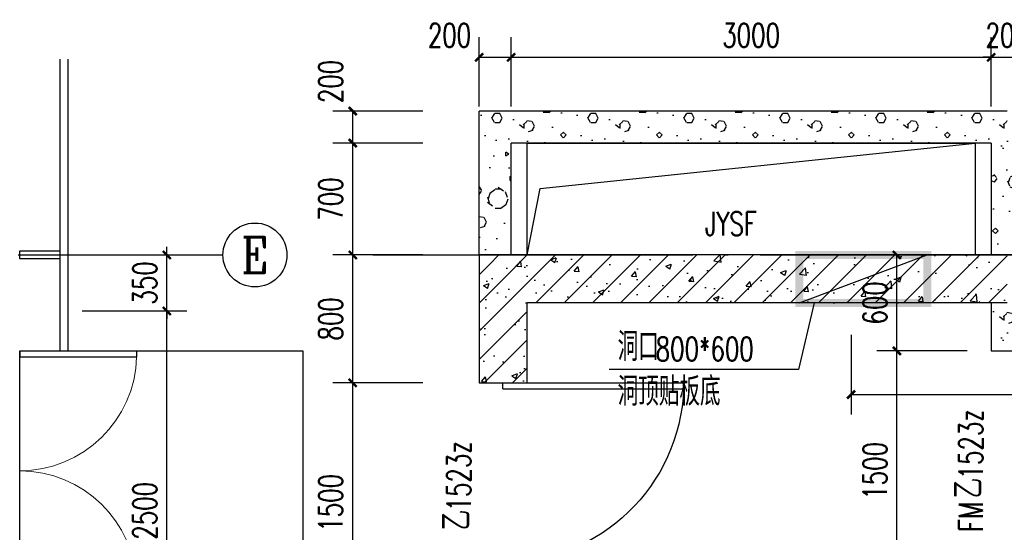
# Model space of a CAD drawing. Extents: x 797781 to 1255204, y 21234 to 1024248.
# Tile 1012 of 1056: x 1173449 to 1179603, y 657285 to 660491. Entities that reach past the tile are written whole.
import ezdxf
from ezdxf.enums import TextEntityAlignment as Align

# ---------------------------------------------------------------- set-up
doc = ezdxf.new("R2010")
doc.units = 0
doc.header["$LTSCALE"] = 1000
doc.header["$MEASUREMENT"] = 0
doc.linetypes.add('230303生产综合楼-平面图_t8$0$DOTE', pattern=[2.42, 2, -0.2, 0.02, -0.2])
for name, color, linetype in [('230303生产综合楼-平面图_t8$0$3T_WOOD', 21, 'Continuous'), ('230303生产综合楼-平面图_t8$0$AXIS', 3, 'Continuous'), ('230303生产综合楼-平面图_t8$0$AXIS_TEXT', 7, 'Continuous'), ('230303生产综合楼-平面图_t8$0$CURTWALL', 4, 'Continuous'), ('230303生产综合楼-平面图_t8$0$DIM_LEAD', 3, 'Continuous'), ('230303生产综合楼-平面图_t8$0$DOOR_FIRE', 4, 'Continuous'), ('230303生产综合楼-平面图_t8$0$DOOR_FIRE_TEXT', 7, 'Continuous'), ('230303生产综合楼-平面图_t8$0$DOTE', 1, '230303生产综合楼-平面图_t8$0$DOTE'), ('230303生产综合楼-平面图_t8$0$PUB_DIM', 3, 'Continuous'), ('230303生产综合楼-平面图_t8$0$PUB_HATCH', 8, 'Continuous'), ('230303生产综合楼-平面图_t8$0$PUB_TEXT', 7, 'Continuous'), ('230303生产综合楼-平面图_t8$0$WALL', 40, 'Continuous'), ('230303生产综合楼-平面图_t8$0$WINDOW', 4, 'Continuous'), ('230303生产综合楼-平面图_t8$0$条件', 7, 'Continuous'), ('230303生产综合楼-平面图_t8$0$板洞', 6, 'Continuous'), ('230303生产综合楼-平面图_t8$0$通风', 7, 'Continuous'), ('AXIS_TEXT', 7, 'Continuous')]:
    doc.layers.add(name, color=color, linetype=linetype)
doc.styles.add('230303生产综合楼-平面图_t8$0$_TCH_AXIS', font='COMPLEX', dxfattribs={"bigfont": 'GBCBIG'})
doc.styles.add('230303生产综合楼-平面图_t8$0$_TCH_DIM', font='SIMPLEX', dxfattribs={"bigfont": 'GBCBIG'})
doc.styles.add('230303生产综合楼-平面图_T8$0$_TCH_DIM_T3', font='SIMPLEX', dxfattribs={"width": 0.705882, "bigfont": 'GBCBIG'})
doc.styles.add('230303生产综合楼-平面图_t8$0$_TCH_WINDOW', font='SIMPLEX', dxfattribs={"height": 3.5, "bigfont": 'GBCBIG'})
doc.styles.add('COMPLEX', font='COMPLEX')
doc.dimstyles.new('230303生产综合楼-平面图_T8$0$_TCH_ARCH&&50', dxfattribs={"dimtxt": 148.75, "dimasz": 50, "dimexe": 125, "dimexo": 150, "dimgap": 63.125, "dimtad": 1, "dimdec": 0, "dimzin": 0, "dimdsep": 46, "dimtxsty": '230303生产综合楼-平面图_T8$0$_TCH_DIM_T3', "dimblk": '230303生产综合楼-平面图_t8$0$_ArchTick', "dimcen": 0.09, "dimclrt": 7, "dimazin": 2, "dimtfac": 1, "dimtdec": 0, "dimtix": 1, "dimtmove": 2, "dimatfit": 3, "dimfxl": 1, "dimtolj": 1, "dimtzin": 0, "dimarcsym": 0})
pattern_1 = [(0, (177, -183), (300, 600), [0, -600]), (0, (-174, -264), (300, 600), [0, -600]), (0, (21, -270), (300, 600), [0, -600]), (0, (234, -93), (300, 600), [0, -600]), (0, (-15, -300), (300, 600), [0, -600]), (0, (294, 285), (300, 600), [0, -600]), (0, (111, 237), (300, 600), [0, -600]), (0, (207, 162), (300, 600), [0, -600]), (0, (-282, 150), (300, 600), [0, -600]), (0, (12, 123), (300, 600), [0, -600]), (0, (-102, -30), (300, 600), [0, -600]), (0, (-96, -255), (300, 600), [0, -600]), (0, (129, -279), (300, 600), [0, -600]), (0, (294, -15), (300, 600), [0, -600]), (0, (-267, -108), (300, 600), [0, -600]), (0, (-216, -6), (300, 600), [0, -600]), (0, (18, -48), (300, 600), [0, -600]), (0, (-66, -135), (300, 600), [0, -600]), (0, (-114, 63), (300, 600), [0, -600]), (0, (-39, 288), (300, 600), [0, -600]), (0, (-243, -234), (300, 600), [0, -600]), (0, (87, 165), (300, 600), [0, -600]), (0, (-192, 174), (300, 600), [0, -600]), (0, (-240, 252), (300, 600), [0, -600]), (130.601294, (257.143, 97.143), (-1499.9999834, 1800.0000079), [26.34155, -11037.111]), (18.434949, (214.29, 108.57), (1499.9999945, 599.9999956), [27.10524, -3767.6279]), (90, (214.3, 82.86), (300, 600), [25.71428, -1174.28565]), (161.565051, (240, 74.29), (-1500.0000076, 599.999955), [27.10524, -3767.6279]), (53.130102, (240, 74.29), (300.000001, 600), [28.57143, -2971.4285]), (135, (262.86, -231.43), (-300.000036, 599.99996), [24.24366, -1672.8126]), (45, (228.57, -231.43), (299.999998, 599.999998), [24.24366, -1672.8126]), (135, (245.71, -248.57), (-300.000036, 599.99996), [24.24366, -1672.8126]), (45, (245.71, -248.57), (299.999998, 599.999998), [24.24366, -1672.8126]), (116.56505, (-25.7, 171.43), (-5e-05, 1199.99997), [31.94383, -638.8765]), (180, (-40, 200), (-300, 600), [34.28572, -565.71425]), (63.43495, (-88.57, 171.43), (3e-06, 1200), [31.94383, -638.8765]), (116.56505, (-74.3, 142.86), (-5e-05, 1199.99997), [31.94383, -638.8765]), (0, (-74.3, 142.86), (300, 600), [34.28572, -565.71425]), (63.43495, (-40, 142.86), (3e-06, 1200), [31.94383, -638.8765]), (107.102728, (200, -31.429), (-899.9999656, 3000.00000484), [38.86135, -16282.9025]), (143.972626, (188.57, 5.714), (-5699.9999277, 4199.9999952), [38.86135, -8122.02]), (180, (157.14, 28.6), (-300, 600), [37.14286, -562.8571]), (36.0273733, (88.57, 5.714), (5699.9999579, 4199.9999547), [38.86135, -8122.02]), (71.565051, (77.14, -28.57), (900.0000046, 2999.999995), [36.14032, -3758.5928]), (107.102728, (88.571, -65.714), (-899.9999656, 3000.00000484), [38.86135, -16282.9025]), (143.972626, (120, -88.57), (-5699.9999277, 4199.9999952), [38.86135, -8122.02]), (0, (120, -88.6), (300, 600), [37.14286, -562.8571]), (36.0273733, (157.143, -88.57), (5699.9999579, 4199.9999547), [38.86135, -8122.02]), (71.565051, (188.57, -65.71), (900.0000046, 2999.999995), [36.14032, -3758.5928]), (150.255118, (205.714, 248.57), (-900.000002, 599.9999926), [23.03502, -4814.3196]), (90, (185.7, 237.14), (300, 600), [22.85714, -1177.14275]), (29.744881, (185.714, 237.14), (900.0000005, 599.999997), [23.03502, -4814.3196]), (116.56505, (65.7, -177.14), (-5e-05, 1199.99997), [31.94383, -638.8765]), (168.690067, (51.43, -148.57), (-2700.000002, 599.999985), [29.13725, -6089.6855]), (41.185925, (0, -162.857), (7499.99995456, 6599.9999423), [30.37184, -12725.802]), (90, (0, -191.43), (300, 600), [28.57143, -1171.4285]), (138.814074, (22.857, -211.429), (-7499.9998667, 6600.00004204), [30.37184, -12725.802]), (16.6992442, (22.857, -211.429), (9899.9999255, 2999.9999686), [29.82945, -12498.5375]), (60.945396, (51.43, -202.857), (299.9999992, 599.9999947), [29.41609, -12325.3395]), (109.983106, (-185.714, 74.286), (-1500.00000565, 4199.9999889), [33.442, -14012.1975]), (155.556045, (-197.143, 105.714), (-3900.00001487, 1799.9999626), [34.52299, -14465.1315]), (24.4439547, (-260, 105.714), (3900.00000195, 1799.99999134), [34.52299, -14465.1315]), (70.0168934, (-271.429, 74.286), (1500.0000045, 4199.9999896), [33.442, -14012.1975]), (109.983106, (-260, 42.857), (-1500.00000565, 4199.9999889), [33.442, -14012.1975]), (160.016893, (-228.57, 31.43), (-1500.0000009, 599.9999727), [33.442, -6989.3775]), (19.9831065, (-228.57, 31.43), (1499.9999918, 599.999999), [33.442, -6989.3775]), (70.0168934, (-197.143, 42.857), (1500.0000045, 4199.9999896), [33.442, -14012.1975]), (122.005383, (37.14, 20), (-300.0000403, 599.9999694), [26.95423, -5633.434]), (18.434949, (-2.86, 34.29), (1499.9999945, 599.9999956), [27.10524, -3767.6279]), (90, (-2.86, 8.57), (300, 600), [25.71428, -1174.28565]), (161.565051, (22.86, 0), (-1500.0000076, 599.999955), [27.10524, -3767.6279]), (54.4623222, (22.857, 0), (2099.999997, 2999.9999955), [24.57807, -10298.2115]), (116.56505, (-137.14, -125.7), (-5e-05, 1199.99997), [31.94383, -638.8765]), (180, (-151.4, -97.14), (-300, 600), [31.42857, -568.5714]), (59.0362434, (-200, -125.714), (300.000001, 599.999997), [33.31973, -6963.822]), (120.963756, (-182.857, -154.286), (-300.000041, 599.9999724), [33.31973, -6963.822]), (0, (-182.86, -154.3), (300, 600), [31.42857, -568.5714]), (63.43495, (-151.43, -154.3), (3e-06, 1200), [31.94383, -638.8765])]
pattern_2 = [(45, (0, 0), (-88.388348, 88.388348), []), (50, (0, 0), (358.63009, -31.37607), [37.5, -412.5]), (355, (0, 0), (-69.37567, 376.09607), [30, -330]), (100.4514, (29.9, -2.6), (289.25469, 344.71977), [31.870095, -350.57106]), (46.1842, (0, 100), (533.62052, -82.7595), [56.25, -618.75]), (96.6356, (44.47, 93.1), (467.33135, 487.05894), [47.80514, -525.8565]), (351.1842, (0, 100), (467.33097, 487.0593), [45, -495]), (21, (50, 75), (298.453526, -201.309445), [37.5, -412.5]), (326, (50, 75), (121.65767, 362.57502), [30, -330]), (71.4514, (74.87, 58.22), (420.11131, 161.26525), [31.870095, -350.57106]), (37.5, (0, 0), (6.079928, 166.446927), [0, -326, 0, -335, 0, -331.25]), (7.5, (0, 0), (131.534769, 197.205856), [0, -191, 0, -318.5, 0, -126.25]), (327.5, (-111.5, 0), (266.911218, -11.277436), [0, -125, 0, -390, 0, -517.5]), (317.5, (-161.5, 0), (291.593085, 50.05249), [0, -162.5, 0, -259, 0, -367.5])]

# ---------------------------------------------------------------- blocks, each defined once
blk = doc.blocks.new('230303生产综合楼-平面图_t8$0$212')
at = {"layer": '230303生产综合楼-平面图_t8$0$3T_WOOD'}
for points in [[(593636.3, -21453.8), (593586.3, -21453.8)], [(593636.3, -21453.8), (593586.3, -21453.8)], [(593636.3, -23553.8), (593586.3, -23553.8)], [(593636.3, -23553.8), (593586.3, -23553.8)], [(593636.3, -25653.8), (593586.3, -25653.8)], [(593636.3, -25653.8), (593586.3, -25653.8)], [(593636.3, -27753.8), (593586.3, -27753.8)], [(593636.3, -29853.8), (593586.3, -29853.8)], [(593636.3, -29853.8), (593586.3, -29853.8)]]:
    blk.add_lwpolyline(points, dxfattribs=at)
for points in [[(593636.3, -21428.8), (593636.3, -21478.8), (593886.3, -21478.8), (593886.3, -21428.8)], [(593636.3, -23528.8), (593636.3, -23578.8), (593886.3, -23578.8), (593886.3, -23528.8)], [(593636.3, -25628.8), (593636.3, -25678.8), (593886.3, -25678.8), (593886.3, -25628.8)], [(593636.3, -27728.8), (593636.3, -27778.8), (593886.3, -27778.8), (593886.3, -27728.8)], [(593636.3, -29828.8), (593636.3, -29878.8), (593886.3, -29878.8), (593886.3, -29828.8)]]:
    blk.add_lwpolyline(points, close=True, dxfattribs=at)
blk = doc.blocks.new('230303生产综合楼-平面图_t8$0$_ArchTick')
at = {"color": 0, "linetype": 'ByBlock', "const_width": 0.3}
blk.add_lwpolyline([(-0.5, -0.5), (0.5, 0.5)], dxfattribs=at)
blk = doc.blocks.new('*D3328')
at = {"layer": '230303生产综合楼-平面图_t8$0$PUB_DIM', "color": 0, "lineweight": -2, "transparency": 16777216}
for p, q in [((1178645.6, 658519), (1178645.6, 658021.4)), ((1182620.6, 658519), (1182620.6, 658021.4)), ((1178645.6, 658146.4), (1182620.6, 658146.4))]:
    blk.add_line(p, q, dxfattribs=at)
at = {"layer": 'Defpoints', "color": 0, "transparency": 16777216}
for p in [(1178645.6, 658669), (1182620.6, 658669), (1182620.6, 658146.4)]:
    blk.add_point(p, dxfattribs=at)
at = {"layer": '230303生产综合楼-平面图_t8$0$PUB_DIM', "color": 0, "lineweight": -2, "transparency": 16777216, "xscale": 50, "yscale": 50, "zscale": 50, "rotation": 180}
blk.add_blockref('230303生产综合楼-平面图_t8$0$_ArchTick', (1178645.6, 658146.4), dxfattribs=at)
at = {"layer": '230303生产综合楼-平面图_t8$0$PUB_DIM', "color": 0, "lineweight": -2, "transparency": 16777216, "xscale": 50, "yscale": 50, "zscale": 50}
blk.add_blockref('230303生产综合楼-平面图_t8$0$_ArchTick', (1182620.6, 658146.4), dxfattribs=at)
at = {"layer": '230303生产综合楼-平面图_t8$0$PUB_DIM', "color": 7, "transparency": 16777216, "insert": (1180633.1, 658283.9), "char_height": 148.75, "attachment_point": 5, "style": '230303生产综合楼-平面图_T8$0$_TCH_DIM_T3'}
blk.add_mtext('\\A1;3975', dxfattribs=at)
blk = doc.blocks.new('*D3382')
at = {"layer": '230303生产综合楼-平面图_t8$0$PUB_DIM', "color": 0, "lineweight": -2, "transparency": 16777216}
for p, q in [((1176320.6, 659947.1), (1176320.6, 660380.5)), ((1176520.6, 659947.1), (1176520.6, 660380.5)), ((1176320.6, 660255.5), (1176520.6, 660255.5))]:
    blk.add_line(p, q, dxfattribs=at)
at = {"layer": 'Defpoints', "color": 0, "transparency": 16777216}
for p in [(1176520.6, 660255.5), (1176320.6, 659797.1), (1176520.6, 659797.1)]:
    blk.add_point(p, dxfattribs=at)
at = {"layer": '230303生产综合楼-平面图_t8$0$PUB_DIM', "color": 0, "lineweight": -2, "transparency": 16777216, "xscale": 50, "yscale": 50, "zscale": 50, "rotation": 180}
blk.add_blockref('230303生产综合楼-平面图_t8$0$_ArchTick', (1176320.6, 660255.5), dxfattribs=at)
at = {"layer": '230303生产综合楼-平面图_t8$0$PUB_DIM', "color": 0, "lineweight": -2, "transparency": 16777216, "xscale": 50, "yscale": 50, "zscale": 50}
blk.add_blockref('230303生产综合楼-平面图_t8$0$_ArchTick', (1176520.6, 660255.5), dxfattribs=at)
at = {"layer": '230303生产综合楼-平面图_t8$0$PUB_DIM', "color": 7, "transparency": 16777216, "insert": (1176135.6, 660393), "char_height": 148.75, "attachment_point": 5, "style": '230303生产综合楼-平面图_T8$0$_TCH_DIM_T3'}
blk.add_mtext('\\A1;200', dxfattribs=at)
blk = doc.blocks.new('*D3383')
at = {"layer": '230303生产综合楼-平面图_t8$0$PUB_DIM', "color": 0, "lineweight": -2, "transparency": 16777216}
for p, q in [((1176520.6, 659947.1), (1176520.6, 660380.5)), ((1179520.6, 659947.1), (1179520.6, 660380.5)), ((1176520.6, 660255.5), (1179520.6, 660255.5))]:
    blk.add_line(p, q, dxfattribs=at)
at = {"layer": 'Defpoints', "color": 0, "transparency": 16777216}
for p in [(1179520.6, 660255.5), (1176520.6, 659797.1), (1179520.6, 659797.1)]:
    blk.add_point(p, dxfattribs=at)
at = {"layer": '230303生产综合楼-平面图_t8$0$PUB_DIM', "color": 0, "lineweight": -2, "transparency": 16777216, "xscale": 50, "yscale": 50, "zscale": 50, "rotation": 180}
blk.add_blockref('230303生产综合楼-平面图_t8$0$_ArchTick', (1176520.6, 660255.5), dxfattribs=at)
at = {"layer": '230303生产综合楼-平面图_t8$0$PUB_DIM', "color": 0, "lineweight": -2, "transparency": 16777216, "xscale": 50, "yscale": 50, "zscale": 50}
blk.add_blockref('230303生产综合楼-平面图_t8$0$_ArchTick', (1179520.6, 660255.5), dxfattribs=at)
at = {"layer": '230303生产综合楼-平面图_t8$0$PUB_DIM', "color": 7, "transparency": 16777216, "insert": (1178020.6, 660393), "char_height": 148.75, "attachment_point": 5, "style": '230303生产综合楼-平面图_T8$0$_TCH_DIM_T3'}
blk.add_mtext('\\A1;3000', dxfattribs=at)
blk = doc.blocks.new('*D3384')
at = {"layer": '230303生产综合楼-平面图_t8$0$PUB_DIM', "color": 0, "lineweight": -2, "transparency": 16777216}
for p, q in [((1179520.6, 659947.1), (1179520.6, 660380.5)), ((1179720.6, 659947.1), (1179720.6, 660380.5)), ((1179520.6, 660255.5), (1179470.6, 660255.5)), ((1179520.6, 660255.5), (1179720.6, 660255.5)), ((1179720.6, 660255.5), (1179770.6, 660255.5))]:
    blk.add_line(p, q, dxfattribs=at)
at = {"layer": 'Defpoints', "color": 0, "transparency": 16777216}
for p in [(1179720.6, 660255.5), (1179520.6, 659797.1), (1179720.6, 659797.1)]:
    blk.add_point(p, dxfattribs=at)
at = {"layer": '230303生产综合楼-平面图_t8$0$PUB_DIM', "color": 0, "lineweight": -2, "transparency": 16777216, "xscale": 50, "yscale": 50, "zscale": 50}
blk.add_blockref('230303生产综合楼-平面图_t8$0$_ArchTick', (1179520.6, 660255.5), dxfattribs=at)
at = {"layer": '230303生产综合楼-平面图_t8$0$PUB_DIM', "color": 0, "lineweight": -2, "transparency": 16777216, "xscale": 50, "yscale": 50, "zscale": 50, "rotation": 180}
blk.add_blockref('230303生产综合楼-平面图_t8$0$_ArchTick', (1179720.6, 660255.5), dxfattribs=at)
at = {"layer": '230303生产综合楼-平面图_t8$0$PUB_DIM', "color": 7, "transparency": 16777216, "insert": (1179620.6, 660393), "char_height": 148.75, "attachment_point": 5, "style": '230303生产综合楼-平面图_T8$0$_TCH_DIM_T3'}
blk.add_mtext('\\A1;200', dxfattribs=at)
blk = doc.blocks.new('*D3977')
at = {"layer": '230303生产综合楼-平面图_t8$0$PUB_DIM', "color": 0, "lineweight": -2, "transparency": 16777216}
for p, q in [((1179370.6, 658419), (1178806.7, 658419)), ((1178931.7, 656919), (1178931.7, 658419)), ((1179370.6, 656919), (1178806.7, 656919))]:
    blk.add_line(p, q, dxfattribs=at)
at = {"layer": 'Defpoints', "color": 0, "transparency": 16777216}
for p in [(1178931.7, 658419), (1179520.6, 658419), (1179520.6, 656919)]:
    blk.add_point(p, dxfattribs=at)
at = {"layer": '230303生产综合楼-平面图_t8$0$PUB_DIM', "color": 0, "lineweight": -2, "transparency": 16777216, "xscale": 50, "yscale": 50, "zscale": 50}
for p, rotation in [((1178931.7, 658419), 90), ((1178931.7, 656919), 270)]:
    blk.add_blockref('230303生产综合楼-平面图_t8$0$_ArchTick', p, dxfattribs=dict(at, rotation=rotation))
at = {"layer": '230303生产综合楼-平面图_t8$0$PUB_DIM', "color": 7, "transparency": 16777216, "insert": (1178794.2, 657669), "char_height": 148.75, "attachment_point": 5, "rotation": 90, "style": '230303生产综合楼-平面图_T8$0$_TCH_DIM_T3'}
blk.add_mtext('\\A1;1500', dxfattribs=at)
blk = doc.blocks.new('*D3978')
at = {"layer": '230303生产综合楼-平面图_t8$0$PUB_DIM', "color": 0, "lineweight": -2, "transparency": 16777216}
for p, q in [((1179370.6, 659019), (1178806.7, 659019)), ((1178931.7, 658419), (1178931.7, 659019)), ((1179370.6, 658419), (1178806.7, 658419))]:
    blk.add_line(p, q, dxfattribs=at)
at = {"layer": 'Defpoints', "color": 0, "transparency": 16777216}
for p in [(1178931.7, 659019), (1179520.6, 659019), (1179520.6, 658419)]:
    blk.add_point(p, dxfattribs=at)
at = {"layer": '230303生产综合楼-平面图_t8$0$PUB_DIM', "color": 0, "lineweight": -2, "transparency": 16777216, "xscale": 50, "yscale": 50, "zscale": 50}
for p, rotation in [((1178931.7, 659019), 90), ((1178931.7, 658419), 270)]:
    blk.add_blockref('230303生产综合楼-平面图_t8$0$_ArchTick', p, dxfattribs=dict(at, rotation=rotation))
at = {"layer": '230303生产综合楼-平面图_t8$0$PUB_DIM', "color": 7, "transparency": 16777216, "insert": (1178794.2, 658719), "char_height": 148.75, "attachment_point": 5, "rotation": 90, "style": '230303生产综合楼-平面图_T8$0$_TCH_DIM_T3'}
blk.add_mtext('\\A1;600', dxfattribs=at)
blk = doc.blocks.new('*D4114')
at = {"layer": '230303生产综合楼-平面图_t8$0$PUB_DIM', "color": 0, "lineweight": -2, "transparency": 16777216}
for p, q in [((1175969.6, 658219), (1175405.7, 658219)), ((1175530.7, 656719), (1175530.7, 658219)), ((1175969.6, 656719), (1175405.7, 656719))]:
    blk.add_line(p, q, dxfattribs=at)
at = {"layer": 'Defpoints', "color": 0, "transparency": 16777216}
for p in [(1175530.7, 658219), (1176119.6, 658219), (1176119.6, 656719)]:
    blk.add_point(p, dxfattribs=at)
at = {"layer": '230303生产综合楼-平面图_t8$0$PUB_DIM', "color": 0, "lineweight": -2, "transparency": 16777216, "xscale": 50, "yscale": 50, "zscale": 50}
for p, rotation in [((1175530.7, 658219), 90), ((1175530.7, 656719), 270)]:
    blk.add_blockref('230303生产综合楼-平面图_t8$0$_ArchTick', p, dxfattribs=dict(at, rotation=rotation))
at = {"layer": '230303生产综合楼-平面图_t8$0$PUB_DIM', "color": 7, "transparency": 16777216, "insert": (1175393.2, 657469), "char_height": 148.75, "attachment_point": 5, "rotation": 90, "style": '230303生产综合楼-平面图_T8$0$_TCH_DIM_T3'}
blk.add_mtext('\\A1;1500', dxfattribs=at)
blk = doc.blocks.new('*D4115')
at = {"layer": '230303生产综合楼-平面图_t8$0$PUB_DIM', "color": 0, "lineweight": -2, "transparency": 16777216}
for p, q in [((1175969.6, 659019), (1175405.7, 659019)), ((1175530.7, 658219), (1175530.7, 659019)), ((1175969.6, 658219), (1175405.7, 658219))]:
    blk.add_line(p, q, dxfattribs=at)
at = {"layer": 'Defpoints', "color": 0, "transparency": 16777216}
for p in [(1175530.7, 659019), (1176119.6, 659019), (1176119.6, 658219)]:
    blk.add_point(p, dxfattribs=at)
at = {"layer": '230303生产综合楼-平面图_t8$0$PUB_DIM', "color": 0, "lineweight": -2, "transparency": 16777216, "xscale": 50, "yscale": 50, "zscale": 50}
for p, rotation in [((1175530.7, 659019), 90), ((1175530.7, 658219), 270)]:
    blk.add_blockref('230303生产综合楼-平面图_t8$0$_ArchTick', p, dxfattribs=dict(at, rotation=rotation))
at = {"layer": '230303生产综合楼-平面图_t8$0$PUB_DIM', "color": 7, "transparency": 16777216, "insert": (1175393.2, 658619), "char_height": 148.75, "attachment_point": 5, "rotation": 90, "style": '230303生产综合楼-平面图_T8$0$_TCH_DIM_T3'}
blk.add_mtext('\\A1;800', dxfattribs=at)
blk = doc.blocks.new('*D4116')
at = {"layer": '230303生产综合楼-平面图_t8$0$PUB_DIM', "color": 0, "lineweight": -2, "transparency": 16777216}
for p, q in [((1175969.6, 659719), (1175405.7, 659719)), ((1175530.7, 659019), (1175530.7, 659719)), ((1175969.6, 659019), (1175405.7, 659019))]:
    blk.add_line(p, q, dxfattribs=at)
at = {"layer": 'Defpoints', "color": 0, "transparency": 16777216}
for p in [(1175530.7, 659719), (1176119.6, 659719), (1176119.6, 659019)]:
    blk.add_point(p, dxfattribs=at)
at = {"layer": '230303生产综合楼-平面图_t8$0$PUB_DIM', "color": 0, "lineweight": -2, "transparency": 16777216, "xscale": 50, "yscale": 50, "zscale": 50}
for p, rotation in [((1175530.7, 659719), 90), ((1175530.7, 659019), 270)]:
    blk.add_blockref('230303生产综合楼-平面图_t8$0$_ArchTick', p, dxfattribs=dict(at, rotation=rotation))
at = {"layer": '230303生产综合楼-平面图_t8$0$PUB_DIM', "color": 7, "transparency": 16777216, "insert": (1175393.2, 659369), "char_height": 148.75, "attachment_point": 5, "rotation": 90, "style": '230303生产综合楼-平面图_T8$0$_TCH_DIM_T3'}
blk.add_mtext('\\A1;700', dxfattribs=at)
blk = doc.blocks.new('*D4117')
at = {"layer": '230303生产综合楼-平面图_t8$0$PUB_DIM', "color": 0, "lineweight": -2, "transparency": 16777216}
for p, q in [((1175969.6, 659919), (1175405.7, 659919)), ((1175530.7, 659719), (1175530.7, 659919)), ((1175969.6, 659719), (1175405.7, 659719))]:
    blk.add_line(p, q, dxfattribs=at)
at = {"layer": 'Defpoints', "color": 0, "transparency": 16777216}
for p in [(1175530.7, 659919), (1176119.6, 659919), (1176119.6, 659719)]:
    blk.add_point(p, dxfattribs=at)
at = {"layer": '230303生产综合楼-平面图_t8$0$PUB_DIM', "color": 0, "lineweight": -2, "transparency": 16777216, "xscale": 50, "yscale": 50, "zscale": 50}
for p, rotation in [((1175530.7, 659919), 90), ((1175530.7, 659719), 270)]:
    blk.add_blockref('230303生产综合楼-平面图_t8$0$_ArchTick', p, dxfattribs=dict(at, rotation=rotation))
at = {"layer": '230303生产综合楼-平面图_t8$0$PUB_DIM', "color": 7, "transparency": 16777216, "insert": (1175393.2, 660104), "char_height": 148.75, "attachment_point": 5, "rotation": 90, "style": '230303生产综合楼-平面图_T8$0$_TCH_DIM_T3'}
blk.add_mtext('\\A1;200', dxfattribs=at)
blk = doc.blocks.new('230303生产综合楼-平面图_t8$0$$DorLib2D$00000225')
at = {"color": 0}
for p, q in [((0.475, -0.0014), (0.475, 0.7521)), ((0.475, 0.7521), (0.5, 0.7521)), ((0.5, -0.0014), (0.5, 0.7521)), ((-0.5, 0), (-0.5, 0.252)), ((-0.475, 0.252), (-0.5, 0.252)), ((-0.475, 0), (-0.475, 0.252)), ((-0.475, 0), (-0.5, 0)), ((0.475, -0.0014), (0.5, -0.0014))]:
    blk.add_line(p, q, dxfattribs=at)
for centre, radius, start, end in [((0.5046, -0.0019), 0.7546, 92.2493, 179.7238), ((-0.5008, 0.0026), 0.2508, 359.7899, 84.0974)]:
    blk.add_arc(centre, radius, start, end, dxfattribs=at)
blk = doc.blocks.new('*D4158')
at = {"layer": '230303生产综合楼-平面图_t8$0$AXIS', "color": 0, "lineweight": -2, "transparency": 16777216}
for p, q in [((1174369.3, 659019), (1174369.3, 659069)), ((1173840.5, 659019), (1174494.3, 659019)), ((1174369.3, 658669), (1174369.3, 659019)), ((1173840.5, 658669), (1174494.3, 658669)), ((1174369.3, 658669), (1174369.3, 658619))]:
    blk.add_line(p, q, dxfattribs=at)
at = {"layer": 'Defpoints', "color": 0, "transparency": 16777216}
for p in [(1173690.5, 659019), (1174369.3, 659019), (1173690.5, 658669)]:
    blk.add_point(p, dxfattribs=at)
at = {"layer": '230303生产综合楼-平面图_t8$0$AXIS', "color": 0, "lineweight": -2, "transparency": 16777216, "xscale": 50, "yscale": 50, "zscale": 50}
for p, rotation in [((1174369.3, 659019), 270), ((1174369.3, 658669), 90)]:
    blk.add_blockref('230303生产综合楼-平面图_t8$0$_ArchTick', p, dxfattribs=dict(at, rotation=rotation))
at = {"layer": '230303生产综合楼-平面图_t8$0$AXIS', "color": 7, "transparency": 16777216, "insert": (1174231.8, 658844), "char_height": 148.75, "attachment_point": 5, "rotation": 90, "style": '230303生产综合楼-平面图_T8$0$_TCH_DIM_T3'}
blk.add_mtext('\\A1;350', dxfattribs=at)
blk = doc.blocks.new('*D4159')
at = {"layer": '230303生产综合楼-平面图_t8$0$AXIS', "color": 0, "lineweight": -2, "transparency": 16777216}
for p, q in [((1173840.5, 658669), (1174494.3, 658669)), ((1174369.3, 656169), (1174369.3, 658669)), ((1173840.5, 656169), (1174494.3, 656169))]:
    blk.add_line(p, q, dxfattribs=at)
at = {"layer": 'Defpoints', "color": 0, "transparency": 16777216}
for p in [(1173690.5, 658669), (1174369.3, 658669), (1173690.5, 656169)]:
    blk.add_point(p, dxfattribs=at)
at = {"layer": '230303生产综合楼-平面图_t8$0$AXIS', "color": 0, "lineweight": -2, "transparency": 16777216, "xscale": 50, "yscale": 50, "zscale": 50}
for p, rotation in [((1174369.3, 658669), 90), ((1174369.3, 656169), 270)]:
    blk.add_blockref('230303生产综合楼-平面图_t8$0$_ArchTick', p, dxfattribs=dict(at, rotation=rotation))
at = {"layer": '230303生产综合楼-平面图_t8$0$AXIS', "color": 7, "transparency": 16777216, "insert": (1174231.8, 657419), "char_height": 148.75, "attachment_point": 5, "rotation": 90, "style": '230303生产综合楼-平面图_T8$0$_TCH_DIM_T3'}
blk.add_mtext('\\A1;2500', dxfattribs=at)
blk = doc.blocks.new('_AXISO')
blk.add_circle((0, 0), 0.5)
at = {"layer": 'AXIS_TEXT', "style": 'COMPLEX', "width": 1.041667}
blk.add_attdef('A', text='', height=0.56, dxfattribs=at).set_placement((-0.25, -0.28), (0.25, -0.28), align=Align.FIT)
blk = doc.blocks.new('230303生产综合楼-平面图_t8$0$$DorLib2D$00000002')
for p, q in [((-0.5, 0), (-0.5, 0.4875)), ((-0.475, 0.4875), (-0.5, 0.4875)), ((-0.475, 0), (-0.475, 0.4875)), ((0.475, 0), (0.475, 0.4875)), ((0.475, 0.4875), (0.5, 0.4875)), ((0.5, 0), (0.5, 0.4875)), ((-0.5, 0), (-0.475, 0)), ((0.5, 0), (0.475, 0))]:
    blk.add_line(p, q)
at = {"lineweight": 13}
for centre, start, end in [((-0.4875, 0), 0, 88.5307), ((0.4875, 0), 91.4693, 180)]:
    blk.add_arc(centre, 0.4875, start, end, dxfattribs=at)

msp = doc.modelspace()

# ---------------------------------------------------------------- hatches: boundary and pattern name
at = {"layer": '230303生产综合楼-平面图_t8$0$PUB_HATCH'}
h = msp.add_hatch(dxfattribs=at)
h.set_pattern_fill('加气混凝土', color=256, scale=50, style=0)
h.set_pattern_definition(pattern_1)
h.paths.add_polyline_path([(1179620.6, 659785.7), (1179620.6, 659919), (1176320.6, 659919), (1176520.6, 659719), (1179520.6, 659719)])
h = msp.add_hatch(dxfattribs=at)
h.set_pattern_fill('加气混凝土', color=256, scale=50, style=0)
h.set_pattern_definition(pattern_1)
h.paths.add_polyline_path([(1176320.6, 659019), (1176520.6, 659019), (1176520.6, 659719), (1176320.6, 659919)])
h = msp.add_hatch(dxfattribs=at)
h.set_pattern_fill('加气混凝土', color=256, scale=50, style=0)
h.set_pattern_definition(pattern_1)
h.paths.add_polyline_path([(1179620.6, 659785.7), (1179520.6, 659719), (1179520.6, 659019), (1179720.6, 659019), (1179720.6, 659719)])
h = msp.add_hatch(dxfattribs=at)
h.set_pattern_fill('钢筋混凝土', color=256, scale=50, style=0)
h.set_pattern_definition(pattern_2)
h.paths.add_polyline_path([(1179620.6, 658719), (1179620.6, 659019), (1176320.6, 659019), (1176620.6, 658719)])
h = msp.add_hatch(dxfattribs=at)
h.set_pattern_fill('钢筋混凝土', color=256, scale=50, style=0)
h.set_pattern_definition(pattern_2)
h.paths.add_polyline_path([(1176320.6, 659019), (1176320.6, 658219), (1176620.6, 658219), (1176620.6, 658719)])
h = msp.add_hatch(dxfattribs=at)
h.set_pattern_fill('加气混凝土', color=256, scale=50, style=0)
h.set_pattern_definition(pattern_1)
h.paths.add_polyline_path([(1179520.6, 658719), (1179520.6, 658419), (1179720.6, 658419), (1179720.6, 658719)])

# ---------------------------------------------------------------- linework, layer by layer
msp.add_lwpolyline([(1173449.3, 658419), (1175219.3, 658419), (1175219.3, 654819), (1173449.3, 654819)], close=True)
at = {"layer": '230303生产综合楼-平面图_t8$0$AXIS'}
msp.add_line((1173690.5, 659019), (1174719.3, 659019), dxfattribs=at)
at = {"layer": '230303生产综合楼-平面图_t8$0$CURTWALL'}
for points in [[(1173699.3, 660243.8), (1173699.3, 658419)], [(1173749.3, 660243.8), (1173749.3, 658419)]]:
    msp.add_lwpolyline(points, dxfattribs=at)
at = {"layer": '230303生产综合楼-平面图_t8$0$DIM_LEAD'}
for p, q in [((1178415.5, 658719), (1178316.8, 658303.8)), ((1178415.5, 658719), (1178316.8, 658303.8)), ((1178316.8, 658303.8), (1177133.7, 658303.8))]:
    msp.add_line(p, q, dxfattribs=at)
at = {"layer": '230303生产综合楼-平面图_t8$0$DOTE'}
for p, q in [((1166180.7, 659019), (1174099.3, 659019)), ((1175656.1, 659019), (1183620.6, 659019))]:
    msp.add_line(p, q, dxfattribs=at)
at = {"layer": '230303生产综合楼-平面图_t8$0$WALL'}
for p, q in [((1179620.6, 659919), (1176320.6, 659919)), ((1176320.6, 659019), (1176320.6, 659919)), ((1179520.6, 659719), (1176520.6, 659719)), ((1176520.6, 659019), (1176520.6, 659719)), ((1179520.6, 659719), (1179520.6, 659019)), ((1179620.6, 659019), (1176320.6, 659019)), ((1176320.6, 659019), (1176320.6, 658219)), ((1179720.6, 659019), (1179520.6, 659019)), ((1179620.6, 658719), (1176620.6, 658719)), ((1176620.6, 658219), (1176620.6, 658719)), ((1179520.6, 658719), (1179520.6, 658419)), ((1179520.6, 658419), (1179720.6, 658419)), ((1176320.6, 658219), (1176620.6, 658219))]:
    msp.add_line(p, q, dxfattribs=at)
at = {"layer": '230303生产综合楼-平面图_t8$0$条件', "color": 1}
msp.add_lwpolyline([(1178322.3, 658719), (1179120.6, 659019)], dxfattribs=at)
at = {"layer": '230303生产综合楼-平面图_t8$0$板洞'}
msp.add_line((1179520.6, 659019), (1176520.6, 659019), dxfattribs=at)
msp.add_lwpolyline([(1176620.6, 659019), (1176702.7, 659434.5), (1179420.6, 659719)], dxfattribs=at)
msp.add_lwpolyline([(1179420.6, 659019), (1176620.6, 659019), (1176620.6, 659719), (1179420.6, 659719)], close=True, dxfattribs=at)
at = {"layer": '230303生产综合楼-平面图_t8$0$通风', "color": 1, "const_width": 50}
msp.add_lwpolyline([(1178322.3, 658719), (1178322.3, 659019), (1179122.3, 659019), (1179122.3, 658719), (1178322.3, 658719)], dxfattribs=at)

# ---------------------------------------------------------------- block references
at = {"xscale": -1}
msp.add_blockref('230303生产综合楼-平面图_t8$0$212', (1767335.7, 680472.8), dxfattribs=at)
at = {"layer": '230303生产综合楼-平面图_t8$0$AXIS'}
ref = msp.add_blockref('_AXISO', (1174919.3, 659019), dxfattribs=dict(at, xscale=400, yscale=400, zscale=400))
ref.add_attrib('A', 'E', dxfattribs={"layer": '230303生产综合楼-平面图_t8$0$AXIS_TEXT', "ltscale": 2, "height": 222.7, "style": '230303生产综合楼-平面图_t8$0$_TCH_AXIS'}).set_placement((1174834.5, 658907.6), (1175004.2, 658907.6), align=Align.FIT)
at = {"layer": '230303生产综合楼-平面图_t8$0$DOOR_FIRE', "xscale": -1500, "yscale": 1500, "zscale": 300, "rotation": 269.9999589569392}
msp.add_blockref('230303生产综合楼-平面图_t8$0$$DorLib2D$00000225', (1176470.6, 657469), dxfattribs=at)
at = {"layer": '230303生产综合楼-平面图_t8$0$WINDOW', "xscale": -1500, "yscale": -1500, "zscale": 100, "rotation": 90.00000000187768}
msp.add_blockref('230303生产综合楼-平面图_t8$0$$DorLib2D$00000002', (1173449.3, 657669), dxfattribs=at)

# ---------------------------------------------------------------- texts
at = {"layer": '230303生产综合楼-平面图_t8$0$DOOR_FIRE_TEXT', "style": '230303生产综合楼-平面图_t8$0$_TCH_WINDOW', "width": 0.705882}
for s, rotation, p in [('1523z', 90, (1179468.1, 657616.1)), ('1523z', 89.99996, (1176268.2, 657416.1)), ('FM', 90, (1179468.1, 657286.9))]:
    msp.add_text(s, height=148.75, rotation=rotation, dxfattribs=at).set_placement(p)
at = {"layer": '230303生产综合楼-平面图_t8$0$DOOR_FIRE_TEXT', "style": '230303生产综合楼-平面图_t8$0$_TCH_WINDOW'}
for rotation, p in [(90, (1179468.1, 657496.9)), (89.99996, (1176268.2, 657296.9))]:
    msp.add_text('乙', height=178.7, rotation=rotation, dxfattribs=at).set_placement(p)
at = {"layer": '230303生产综合楼-平面图_t8$0$PUB_TEXT', "style": '230303生产综合楼-平面图_t8$0$_TCH_DIM', "width": 0.705882}
for s, p in [('JYSF', (1177732.3, 659140)), ('800*600', (1177424.4, 658356.3))]:
    msp.add_text(s, height=148.75, dxfattribs=at).set_placement(p)
at = {"layer": '230303生产综合楼-平面图_t8$0$PUB_TEXT', "style": '230303生产综合楼-平面图_t8$0$_TCH_DIM'}
for s, p in [('洞口', (1177186.2, 658356.3)), ('洞顶贴板底', (1177186.2, 658076.3))]:
    msp.add_text(s, height=178.72, dxfattribs=at).set_placement(p)

# ---------------------------------------------------------------- dimensions: what is measured, and where the dimension line sits
at = {"layer": '230303生产综合楼-平面图_t8$0$AXIS'}
for p1, p2, picture, middle in [((1173690.5, 658669), (1173690.5, 659019), '*D4158', (1174231.8, 658844)), ((1173690.5, 656169), (1173690.5, 658669), '*D4159', (1174231.8, 657419))]:
    dim = msp.add_aligned_dim(p1=p1, p2=p2, distance=-678.9, dimstyle='230303生产综合楼-平面图_T8$0$_TCH_ARCH&&50', dxfattribs=at)
    dim.commit()
    dim.dimension.update_dxf_attribs({"geometry": picture, "text_midpoint": middle})
at = {"layer": '230303生产综合楼-平面图_t8$0$PUB_DIM'}
for base, p1, p2, angle, picture, middle in [((1176520.6, 660255.5), (1176320.6, 659797.1), (1176520.6, 659797.1), 0, '*D3382', (1176135.6, 660393)), ((1175530.7, 659919), (1176119.6, 659719), (1176119.6, 659919), 90, '*D4117', (1175393.2, 660104))]:
    dim = msp.add_linear_dim(base=base, p1=p1, p2=p2, angle=angle, dimstyle='230303生产综合楼-平面图_T8$0$_TCH_ARCH&&50', dxfattribs=at)
    dim.commit()
    dim.dimension.update_dxf_attribs({"geometry": picture, "text_midpoint": middle, "dimtype": 161})
for p1, p2, distance, picture, middle in [((1176520.6, 659797.1), (1179520.6, 659797.1), 458.5, '*D3383', (1178020.6, 660393)), ((1179520.6, 659797.1), (1179720.6, 659797.1), 458.5, '*D3384', (1179620.6, 660393)), ((1176119.6, 659019), (1176119.6, 659719), 588.9, '*D4116', (1175393.2, 659369)), ((1176119.6, 658219), (1176119.6, 659019), 588.9, '*D4115', (1175393.2, 658619)), ((1179520.6, 658419), (1179520.6, 659019), 588.9, '*D3978', (1178794.2, 658719)), ((1178645.6, 658669), (1182620.6, 658669), -522.6, '*D3328', (1180633.1, 658283.9)), ((1179520.6, 656919), (1179520.6, 658419), 588.9, '*D3977', (1178794.2, 657669)), ((1176119.6, 656719), (1176119.6, 658219), 588.9, '*D4114', (1175393.2, 657469))]:
    dim = msp.add_aligned_dim(p1=p1, p2=p2, distance=distance, dimstyle='230303生产综合楼-平面图_T8$0$_TCH_ARCH&&50', dxfattribs=at)
    dim.commit()
    dim.dimension.update_dxf_attribs({"geometry": picture, "text_midpoint": middle})

doc.saveas('drawing.dxf')
